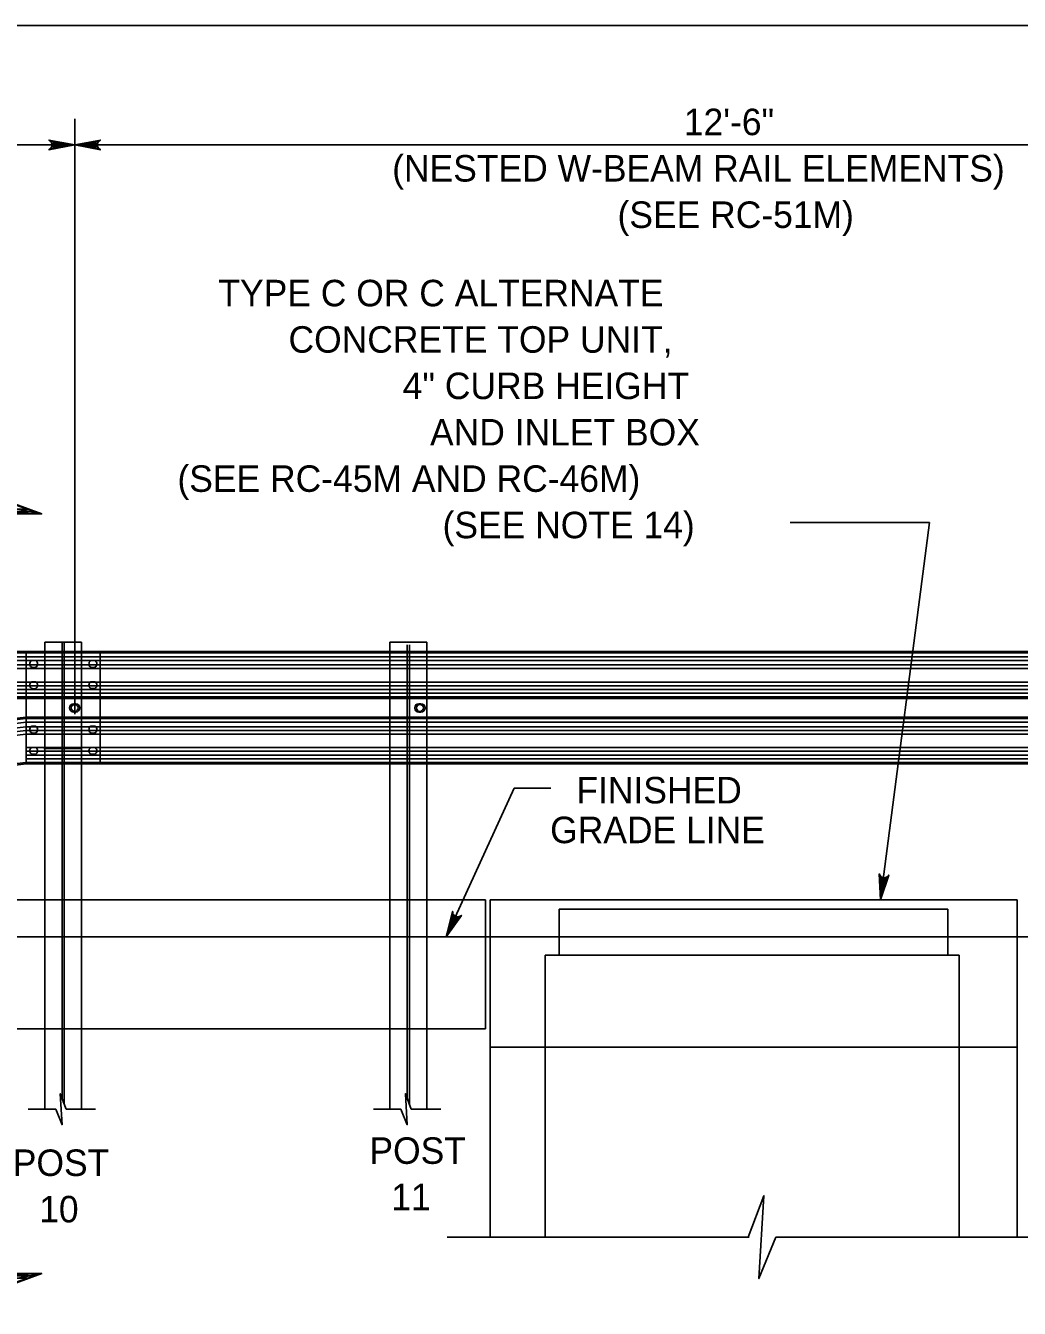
# Model space of a CAD drawing. Extents: x 632007860 to 635435983, y 295418622 to 297794622.
# Drawn here: x 632370240 to 632482682, y 297476256 to 297621440 of the extents above; entities that cross this region are included whole.
import ezdxf

# ---------------------------------------------------------------- set-up
doc = ezdxf.new("R2010")
doc.units = 0
for name, color, linetype in [('S-ABUT', 7, 'Continuous'), ('S-DETL-DIMS', 7, 'Continuous'), ('S-DETL-T120', 7, 'Continuous'), ('S-GRND-MAJR', 7, 'Continuous'), ('S-MISC-CNTR-WT01', 7, 'Continuous'), ('S-STEL', 7, 'Continuous')]:
    doc.layers.add(name, color=color, linetype=linetype)

msp = doc.modelspace()

# ---------------------------------------------------------------- linework, layer by layer
at = {"layer": 'S-ABUT'}
for p, q in [((632073885, 297522477), (632422268, 297522477)), ((632422268, 297522477), (632422268, 297518311)), ((632422790, 297522481), (632422790, 297518311)), ((632422790, 297522477), (632482422, 297522477)), ((632422790, 297522477), (632482422, 297522477)), ((632482422, 297522481), (632482422, 297518311)), ((632430602, 297521440), (632430602, 297518311)), ((632430602, 297521440), (632474609, 297521440)), ((632474609, 297521440), (632474609, 297518311)), ((632422268, 297518311), (632422268, 297507895)), ((632422790, 297518311), (632422790, 297505812)), ((632430602, 297518311), (632430602, 297516228)), ((632474609, 297518311), (632474609, 297516228)), ((632482422, 297518311), (632482422, 297505812)), ((632429039, 297516228), (632429039, 297484301)), ((632429039, 297516228), (632475866, 297516228)), ((632475866, 297516228), (632475866, 297484301)), ((632073885, 297507895), (632422268, 297507895)), ((632422790, 297505812), (632482422, 297505812)), ((632422790, 297505812), (632422790, 297484301)), ((632482422, 297505812), (632482422, 297484301))]:
    msp.add_line(p, q, dxfattribs=at)
at = {"layer": 'S-DETL-DIMS'}
for p, q in [((632051871, 297621440), (632532033, 297621440)), ((632063630, 297607945), (632529494, 297607945)), ((632456745, 297565200), (632472530, 297565200)), ((632472530, 297565200), (632466982, 297522477)), ((632425529, 297535118), (632417832, 297518311)), ((632429655, 297535118), (632425529, 297535118)), ((632373647, 297498789), (632370522, 297498789)), ((632378147, 297498789), (632374819, 297498789)), ((632412708, 297498789), (632409582, 297498789)), ((632417208, 297498789), (632413879, 297498789)), ((632452105, 297484301), (632417933, 297484301)), ((632451992, 297484312), (632420824, 297484312)), ((632484648, 297484316), (632455117, 297484316)), ((632484648, 297484312), (632455117, 297484312))]:
    msp.add_line(p, q, dxfattribs=at)
for points in [[(632375791, 297607945), (632372878, 297607399), (632373103, 297607555), (632373219, 297607750), (632373252, 297607945), (632373219, 297608140), (632373103, 297608336), (632372878, 297608491), (632375791, 297607945), (632373103, 297608336), (632373219, 297608140), (632375791, 297607945), (632373252, 297607945), (632373219, 297607750), (632375791, 297607945), (632373103, 297607555)], [(632375791, 297607945), (632378704, 297608491), (632378479, 297608336), (632378363, 297608140), (632378330, 297607945), (632378363, 297607750), (632378479, 297607555), (632378704, 297607399), (632375791, 297607945), (632378479, 297607555), (632378363, 297607750), (632375791, 297607945), (632378330, 297607945), (632378363, 297608140), (632375791, 297607945), (632378479, 297608336)], [(632357613, 297566695), (632370633, 297566695), (632361258, 297570107)], [(632361258, 297566695), (632372064, 297566174), (632361594, 297569689)], [(632362734, 297567984), (632372064, 297566174)], [(632357873, 297566435), (632371348, 297566435), (632372064, 297566174), (632358133, 297566174)], [(632466982, 297522477), (632466827, 297525437), (632466889, 297525315), (632466952, 297525194), (632467041, 297525123), (632467130, 297525053), (632467224, 297525023), (632467319, 297524994), (632467418, 297524997), (632467517, 297525001), (632467621, 297525045), (632467726, 297525090), (632467818, 297525191), (632467910, 297525292), (632466982, 297522477), (632467818, 297525191), (632467726, 297525090), (632466982, 297522477), (632467621, 297525045), (632467517, 297525001), (632466982, 297522477), (632467418, 297524997), (632467319, 297524994), (632466982, 297522477), (632467224, 297525023), (632467130, 297525053), (632466982, 297522477), (632467041, 297525123), (632466952, 297525194), (632466982, 297522477), (632466889, 297525315)], [(632417832, 297518311), (632418548, 297521187), (632418572, 297521052), (632418596, 297520918), (632418661, 297520825), (632418725, 297520732), (632418807, 297520676), (632418889, 297520620), (632418985, 297520594), (632419080, 297520569), (632419193, 297520581), (632419306, 297520593), (632419424, 297520662), (632419541, 297520732), (632417832, 297518311), (632419424, 297520662), (632419306, 297520593), (632417832, 297518311), (632419193, 297520581), (632419080, 297520569), (632417832, 297518311), (632418985, 297520594), (632418889, 297520620), (632417832, 297518311), (632418807, 297520676), (632418725, 297520732), (632417832, 297518311), (632418661, 297520825), (632418596, 297520918), (632417832, 297518311), (632418572, 297521052)], [(632373647, 297498789), (632374361, 297497032), (632374148, 297500547), (632374819, 297498789)], [(632412708, 297498789), (632413421, 297497032), (632413208, 297500547), (632413879, 297498789)], [(632455117, 297484316), (632453214, 297479629), (632453781, 297489003), (632451992, 297484316)], [(632455117, 297484312), (632453214, 297479625), (632453781, 297489000), (632451992, 297484312)], [(632357873, 297479928), (632371348, 297479928), (632372064, 297480189), (632358133, 297480189)], [(632361258, 297479668), (632372064, 297480189), (632361594, 297476675)], [(632362734, 297478379), (632372064, 297480189)], [(632357613, 297479668), (632370633, 297479668), (632361258, 297476256)]]:
    msp.add_lwpolyline(points, dxfattribs=at)
for points in [[(632358133, 297554196), (632357613, 297554196), (632357613, 297566695), (632361258, 297566695), (632361258, 297570107), (632372064, 297566174), (632358133, 297566174)], [(632358133, 297492167), (632357613, 297492167), (632357613, 297479668), (632361258, 297479668), (632361258, 297476256), (632372064, 297480189), (632358133, 297480189)]]:
    msp.add_lwpolyline(points, close=True, dxfattribs=at)
at = {"layer": 'S-GRND-MAJR'}
msp.add_line((632051871, 297518311), (632589160, 297518311), dxfattribs=at)
at = {"layer": 'S-MISC-CNTR-WT01'}
for p, q in [((632375791, 297544221), (632375791, 297610883)), ((632375791, 297545077), (632375791, 297543511)), ((632372302, 297539641), (632376597, 297539641))]:
    msp.add_line(p, q, dxfattribs=at)
at = {"layer": 'S-STEL'}
for p, q in [((632372401, 297551643), (632376568, 297551643)), ((632372401, 297551643), (632372401, 297550601)), ((632374354, 297551643), (632374354, 297499921)), ((632374614, 297551643), (632374614, 297499410)), ((632376568, 297551643), (632376568, 297550601)), ((632411461, 297551643), (632415629, 297551643)), ((632411461, 297551643), (632411461, 297550600)), ((632411461, 297551643), (632415629, 297551643)), ((632411461, 297551643), (632411461, 297550600)), ((632413415, 297551360), (632413415, 297499921)), ((632413675, 297551360), (632413675, 297499410)), ((632415629, 297551643), (632415629, 297550600)), ((632415629, 297551643), (632415629, 297550600)), ((632051871, 297550601), (632370287, 297550601)), ((632051871, 297550433), (632370287, 297550433)), ((632051871, 297550011), (632370287, 297550011)), ((632580147, 297550011), (632370260, 297550011)), ((632580147, 297550601), (632370287, 297550601)), ((632370287, 297545290), (632370287, 297550601)), ((632580147, 297550433), (632370287, 297550433)), ((632580147, 297550011), (632370287, 297550011)), ((632372401, 297550601), (632372401, 297537871)), ((632376568, 297550601), (632376568, 297537871)), ((632378682, 297537871), (632378682, 297550601)), ((632411461, 297550600), (632411461, 297537871)), ((632415629, 297550600), (632415629, 297537871)), ((632051871, 297549590), (632370287, 297549590)), ((632051871, 297549084), (632370287, 297549084)), ((632051871, 297548662), (632370287, 297548662)), ((632580147, 297549590), (632370287, 297549590)), ((632580427, 297549084), (632370287, 297549084)), ((632580045, 297548662), (632370287, 297548662)), ((632370987, 297549590), (632371305, 297549590)), ((632371322, 297548807), (632371004, 297548807)), ((632377982, 297549590), (632377664, 297549590)), ((632377696, 297548807), (632378014, 297548807)), ((632051871, 297547145), (632370287, 297547145)), ((632580147, 297547145), (632370287, 297547145)), ((632371004, 297547184), (632371322, 297547184)), ((632378014, 297547184), (632377696, 297547184)), ((632051871, 297546723), (632370287, 297546723)), ((632051871, 297546302), (632370287, 297546302)), ((632051871, 297545880), (632370287, 297545880)), ((632051871, 297545459), (632370287, 297545459)), ((632580147, 297546723), (632370287, 297546723)), ((632580147, 297546302), (632370287, 297546302)), ((632580147, 297545880), (632370287, 297545880)), ((632580147, 297545459), (632370287, 297545459)), ((632371305, 297546386), (632370987, 297546386)), ((632377696, 297546402), (632378014, 297546402)), ((632051871, 297545328), (632370287, 297545290)), ((632580147, 297545290), (632370287, 297545290)), ((632370287, 297543182), (632370287, 297545290)), ((632375209, 297544225), (632375209, 297544217)), ((632375209, 297544225), (632375209, 297544217)), ((632375907, 297544691), (632375674, 297544691)), ((632375907, 297544691), (632375674, 297544691)), ((632376373, 297544217), (632376373, 297544225)), ((632376373, 297544217), (632376373, 297544225)), ((632414269, 297544225), (632414269, 297544217)), ((632414269, 297544225), (632414269, 297544217)), ((632414269, 297544208), (632414269, 297544199)), ((632414968, 297544691), (632414735, 297544691)), ((632414968, 297544691), (632414735, 297544691)), ((632414968, 297544673), (632414735, 297544673)), ((632415433, 297544217), (632415433, 297544225)), ((632415433, 297544217), (632415433, 297544225)), ((632415433, 297544199), (632415433, 297544208)), ((632299971, 297534843), (632370287, 297543014)), ((632300222, 297534450), (632370287, 297542592)), ((632300561, 297535041), (632370287, 297543182)), ((632580147, 297543182), (632370287, 297543182)), ((632370287, 297537871), (632370287, 297543182)), ((632580147, 297543014), (632370287, 297543014)), ((632580147, 297542592), (632370287, 297542592)), ((632375674, 297543751), (632375907, 297543751)), ((632375674, 297543751), (632375907, 297543751)), ((632414735, 297543751), (632414968, 297543751)), ((632414735, 297543751), (632414968, 297543751)), ((632414735, 297543734), (632414968, 297543734)), ((632300222, 297533523), (632370287, 297541665)), ((632300222, 297533102), (632370287, 297541243)), ((632300947, 297534029), (632370287, 297542086)), ((632580147, 297542086), (632370287, 297542086)), ((632580492, 297541665), (632370287, 297541665)), ((632580083, 297541243), (632370287, 297541243)), ((632370967, 297542156), (632371285, 297542156)), ((632371325, 297541374), (632371007, 297541374)), ((632378014, 297542157), (632377696, 297542157)), ((632377696, 297541374), (632378014, 297541374)), ((632580147, 297539726), (632370287, 297539726)), ((632370987, 297539726), (632371305, 297539726)), ((632371325, 297539751), (632371007, 297539751)), ((632378014, 297539751), (632377696, 297539751)), ((632580147, 297539304), (632370287, 297539304)), ((632580147, 297538883), (632370287, 297538883)), ((632580147, 297538461), (632370287, 297538461)), ((632371305, 297538967), (632370987, 297538967)), ((632377664, 297538967), (632377982, 297538967)), ((632300222, 297529898), (632370268, 297538037)), ((632300561, 297529769), (632370287, 297537871)), ((632580147, 297538039), (632370287, 297538039)), ((632580147, 297537871), (632370287, 297537871)), ((632372401, 297537871), (632372401, 297518311)), ((632376568, 297537871), (632376568, 297518311)), ((632411461, 297537871), (632411461, 297518310)), ((632415629, 297537871), (632415629, 297518310)), ((632372401, 297518311), (632372401, 297498789)), ((632376568, 297518311), (632376568, 297498789)), ((632411461, 297518310), (632411461, 297498788)), ((632415629, 297518310), (632415629, 297498788))]:
    msp.add_line(p, q, dxfattribs=at)
for centre in [(632375791, 297544221), (632414851, 297544221), (632414851, 297544221)]:
    msp.add_circle(centre, 391, dxfattribs=at)
for centre, start, end in [((632375674, 297544225), 90, 180), ((632375674, 297544225), 90, 180), ((632375674, 297544217), 180, 270), ((632375674, 297544217), 180, 270), ((632375907, 297544225), 0, 90), ((632375907, 297544225), 0, 90), ((632375907, 297544217), 270, 360), ((632375907, 297544217), 270, 360), ((632414735, 297544225), 90, 180), ((632414735, 297544225), 90, 180), ((632414735, 297544208), 90, 180), ((632414735, 297544217), 180, 270), ((632414735, 297544217), 180, 270), ((632414735, 297544199), 180, 270), ((632414968, 297544225), 0, 90), ((632414968, 297544225), 0, 90), ((632414968, 297544208), 0, 90), ((632414968, 297544217), 270, 360), ((632414968, 297544217), 270, 360), ((632414968, 297544199), 270, 360)]:
    msp.add_arc(centre, 466, start, end, dxfattribs=at)
for centre, major_axis, start_param, end_param in [((632371003, 297549198), (0, -391), 3.1395093, 6.2852686), ((632371299, 297549198), (0, 391), 3.1395093, 6.2852686), ((632377695, 297549198), (0, 391), 6.281102, 9.4268613), ((632377991, 297549198), (0, -391), 6.281102, 9.4268613), ((632371003, 297546793), (0, -391), 3.1395093, 6.2852686), ((632371299, 297546793), (0, 391), 3.1395093, 6.2852686), ((632377695, 297546793), (0, 391), 6.281102, 9.4268613), ((632377991, 297546793), (0, -391), 6.281102, 9.4268613), ((632371003, 297541765), (0, -391), 3.1395093, 6.2852686), ((632371299, 297541765), (0, 391), 3.1395093, 6.2852686), ((632377695, 297541765), (0, 391), 6.281102, 9.4268613), ((632377991, 297541765), (0, -391), 6.281102, 9.4268613), ((632371003, 297539360), (0, -391), 3.1395093, 6.2852686), ((632371299, 297539360), (0, 391), 3.1395093, 6.2852686), ((632377695, 297539360), (0, 391), 6.281102, 9.4268613), ((632377991, 297539360), (0, -391), 6.281102, 9.4268613)]:
    msp.add_ellipse(centre, major_axis=major_axis, ratio=0.7543445, start_param=start_param, end_param=end_param, dxfattribs=at)

# ---------------------------------------------------------------- texts
at = {"layer": 'S-DETL-T120'}
for s, height, p in [(' 12\'-6"', 2999.8, (632443601, 297609044)), ('(NESTED W-BEAM RAIL ELEMENTS)', 2999.85, (632411713, 297603794)), ('(SEE RC-51M)', 2999.85, (632437212, 297598544)), ('TYPE C OR C ALTERNATE ', 2999.91, (632392045, 297589672)), ('CONCRETE TOP UNIT, ', 2999.91, (632399982, 297584422)), ('4" CURB HEIGHT', 2999.91, (632412903, 297579172)), ('AND INLET BOX', 2999.91, (632415997, 297573922)), ('(SEE RC-45M AND RC-46M)', 2999.91, (632387416, 297568672)), ('(SEE NOTE 14)', 2999.91, (632417415, 297563422)), ('FINISHED', 2999.8, (632432554, 297533407)), ('GRADE LINE', 2999.8, (632429589, 297528908)), ('POST', 2999.8, (632409137, 297492611)), ('POST', 2999.8, (632368783, 297491238)), ('11', 2999.8, (632411606, 297487362)), ('10', 2999.8, (632371771, 297485988))]:
    msp.add_text(s, height=height, dxfattribs=at).set_placement(p)

doc.saveas('drawing.dxf')
